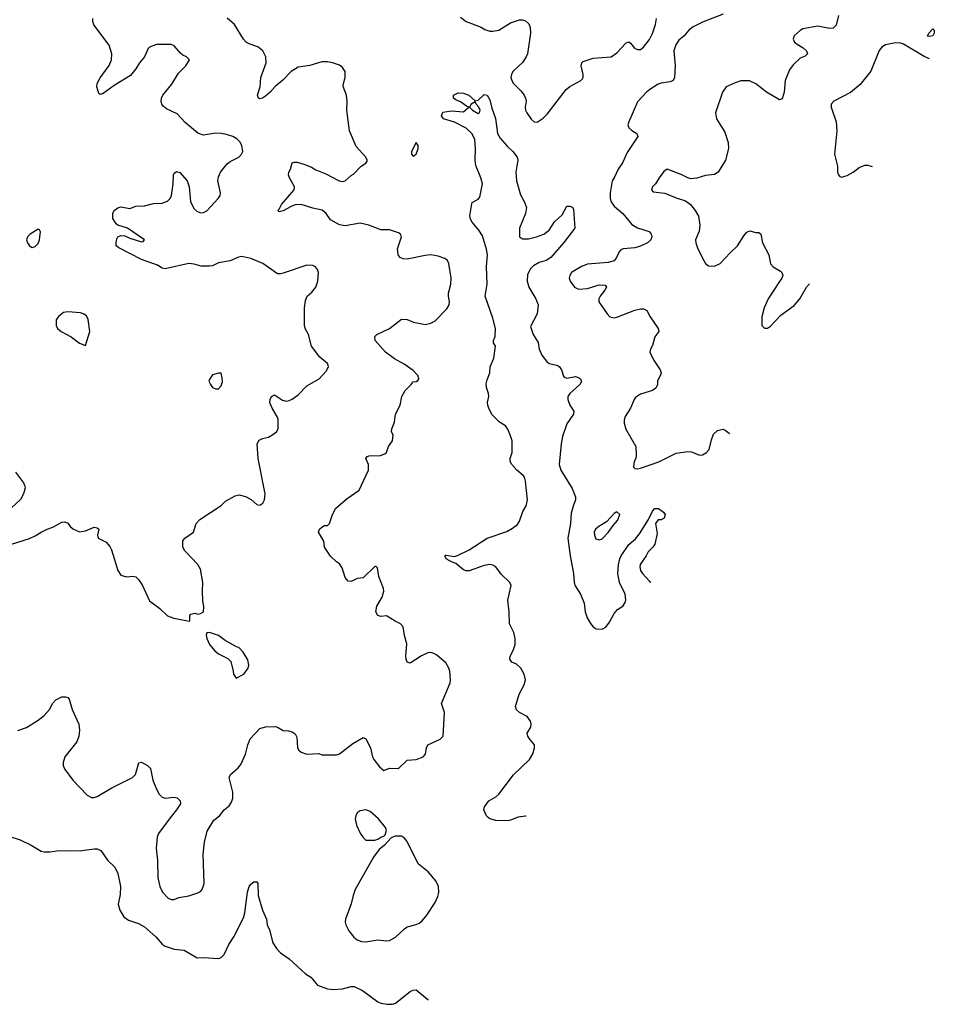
# Model space of a CAD drawing. Header units: inches. Extents: x 2134017 to 2292458, y 756222 to 916513.
# Tile 321 of 387: x 2261944 to 2268140, y 840693 to 847362. Entities that reach past the tile are written whole.
import ezdxf

# ---------------------------------------------------------------- set-up
doc = ezdxf.new("R2010")
doc.units = ezdxf.units.IN
doc.header["$MEASUREMENT"] = 0
doc.layers.add('C2864', color=7, linetype='Continuous')

msp = doc.modelspace()

# ---------------------------------------------------------------- linework, layer by layer
at = {"layer": 'C2864', "color": 5}
for points, elevation in [([(2261889.6, 843810.4), (2262010, 843848.2), (2262050, 843865.5), (2262090, 843890.7), (2262129.6, 843910.4), (2262170, 843924), (2262230, 843959.1), (2262250, 843960.7), (2262270, 843950.8), (2262287.9, 843927.9), (2262310, 843911), (2262350, 843894), (2262390, 843899.3), (2262450, 843924), (2262470, 843921), (2262481, 843910), (2262471, 843870), (2262476, 843850), (2262530, 843824), (2262554.2, 843794.2), (2262565.5, 843770), (2262608.5, 843630), (2262630, 843598.8), (2262667.7, 843587.7), (2262710, 843593.4), (2262730, 843588), (2262750.2, 843570.2), (2262773.6, 843533.6), (2262824.7, 843424.7), (2262894.4, 843374.4), (2262944.5, 843324.5), (2262987.8, 843307.7), (2263091.8, 843288.2), (2263098, 843290), (2263098, 843330), (2263104, 843336), (2263130, 843341), (2263150, 843336), (2263170, 843338.8), (2263189.1, 843350.9), (2263191.9, 843388.1), (2263184.4, 843424.4), (2263181.7, 843490), (2263185.6, 843550), (2263170, 843639.3), (2263150, 843672), (2263063.3, 843763.3), (2263049.5, 843790), (2263050, 843831.3), (2263064, 843850), (2263120.9, 843890), (2263140.5, 843950), (2263163.7, 843976.3), (2263310, 844070.7), (2263339.5, 844100.5), (2263402.9, 844137.1), (2263430, 844142.7), (2263472.9, 844132.9), (2263512.4, 844112.4), (2263550, 844078), (2263570, 844074.4), (2263592.4, 844087.6), (2263602.4, 844110), (2263606.3, 844150), (2263560.7, 844390), (2263553.6, 844490), (2263565.7, 844514.3), (2263590, 844525.3), (2263630, 844534.9), (2263652.9, 844547.1), (2263684, 844570), (2263696, 844590), (2263694.5, 844654.5), (2263689.6, 844670), (2263653.7, 844730), (2263639.6, 844770), (2263640.7, 844790), (2263649.6, 844810), (2263670, 844820.5), (2263725.3, 844785.3), (2263750, 844778.3), (2263770, 844781.7), (2263790, 844791.7), (2263830, 844821.1), (2263890, 844881.7), (2263972.7, 844930), (2264019.6, 844980.4), (2264036, 845010), (2264032.7, 845030), (2263976.6, 845076.6), (2263920.5, 845150), (2263901.1, 845230), (2263878.9, 845270), (2263872.9, 845292.9), (2263872.7, 845410), (2263879.7, 845460.2), (2263891.3, 845488.7), (2263923.9, 845516.1), (2263949.6, 845550.4), (2263964.5, 845590), (2263969.3, 845650), (2263962.7, 845670), (2263947.2, 845687.2), (2263930, 845696), (2263890, 845698), (2263730, 845645.1), (2263710, 845639.5), (2263690, 845640.9), (2263590.7, 845710.7), (2263510, 845744.8), (2263450, 845756.9), (2263426.9, 845753.1), (2263370.4, 845729.6), (2263290, 845714.5), (2263250, 845695.6), (2263230, 845691.3), (2263173.4, 845693.4), (2263126.3, 845706.3), (2263089.4, 845709.4), (2262930, 845675.1), (2262910, 845679.3), (2262878, 845698), (2262770, 845737.3), (2262616.2, 845816.2), (2262599, 845830), (2262597.2, 845850), (2262602, 845878), (2262609.3, 845890.7), (2262630, 845900.7), (2262657.1, 845897.1), (2262690, 845882), (2262770, 845857.3), (2262780.4, 845859.6), (2262789, 845870), (2262675.3, 845950), (2262610, 845969.2), (2262598, 845978), (2262575.9, 846015.9), (2262574.5, 846050), (2262583.7, 846070), (2262610, 846088.2), (2262630, 846093.7), (2262690, 846082.8), (2262730, 846098), (2262790, 846100.7), (2262850, 846117.3), (2262910, 846118.4), (2262946.7, 846133.3), (2262962.9, 846150), (2262971.6, 846170), (2262983.7, 846250), (2262986, 846310), (2262990, 846322), (2263005.6, 846334.4), (2263030, 846326), (2263079.1, 846270), (2263092.7, 846230), (2263102, 846130), (2263123.9, 846083.9), (2263144.1, 846064.1), (2263170, 846053.1), (2263190, 846055.6), (2263212.7, 846067.3), (2263289.7, 846150), (2263303.1, 846170), (2263305.1, 846190), (2263285.8, 846270), (2263290, 846297.3), (2263305.1, 846330), (2263350, 846385.3), (2263370, 846401.1), (2263429.3, 846430), (2263446.6, 846450), (2263455.1, 846470), (2263449.4, 846510), (2263434.9, 846534.9), (2263415.1, 846555.1), (2263389, 846570), (2263344.6, 846584.6), (2263310, 846592), (2263270, 846592.9), (2263190, 846580.3), (2263152.2, 846592.2), (2263065.9, 846665.9), (2263010, 846723.5), (2262938.6, 846758.6), (2262915.6, 846775.6), (2262906.3, 846790), (2262902, 846810), (2262904.7, 846830), (2262914, 846850), (2262975.4, 846924.6), (2263020.6, 846999.4), (2263069.6, 847050), (2263094, 847090), (2263075.3, 847110), (2263050, 847120.7), (2263034, 847134), (2262990, 847183.6), (2262970, 847194.7), (2262870, 847193), (2262823.6, 847176.4), (2262813.7, 847166.3), (2262790.3, 847109.7), (2262755.5, 847070), (2262731.3, 847028.7), (2262695.9, 846984.1), (2262584.6, 846915.4), (2262510, 846862), (2262490, 846854), (2262480.9, 846860.9), (2262466.5, 846906.5), (2262469.6, 846930), (2262490, 846967.3), (2262550, 847050.8), (2262567, 847090), (2262569.4, 847130), (2262549.4, 847190), (2262447.2, 847327.3), (2262439.7, 847350), (2262439.7, 847370)], 260), ([(2261932.6, 842547.4), (2261990, 842568.7), (2262070, 842617.4), (2262109.7, 842650), (2262146.6, 842690), (2262170, 842732.7), (2262190, 842755.3), (2262230, 842775.8), (2262255.8, 842775.8), (2262270.6, 842770.6), (2262279.9, 842759.9), (2262298.8, 842690), (2262344.9, 842590), (2262350.5, 842550), (2262345.5, 842510), (2262330.4, 842470), (2262250.5, 842370), (2262238, 842330), (2262239.1, 842310), (2262246.9, 842286.9), (2262304.9, 842210), (2262400.7, 842110), (2262430, 842094), (2262450, 842093.4), (2262470, 842099.3), (2262563.6, 842156.4), (2262709.4, 842230), (2262729.7, 842250.3), (2262752.3, 842327.7), (2262770, 842334), (2262810.6, 842310), (2262830.4, 842290), (2262845.5, 842210), (2262870, 842150.5), (2262890, 842117.1), (2262910, 842095.5), (2262930, 842088), (2262990, 842095.5), (2263010, 842090.6), (2263030.7, 842070), (2263033.4, 842050), (2263007.7, 842010), (2262963.2, 841956.8), (2262885.3, 841850), (2262875.4, 841824.6), (2262869, 841750), (2262879, 841670), (2262880.4, 841550), (2262892.7, 841490), (2262912.3, 841452.3), (2262950, 841410.8), (2262970, 841401.6), (2262990, 841403.8), (2263022.7, 841417.3), (2263090, 841428), (2263151.4, 841448.6), (2263170, 841457.3), (2263180.9, 841470), (2263194, 841510), (2263188.2, 841710), (2263195.4, 841790), (2263213.4, 841866.6), (2263260.4, 841939.6), (2263297, 841970), (2263329.4, 842010), (2263362.4, 842037.6), (2263378.9, 842061.1), (2263387.6, 842090), (2263387.3, 842130), (2263363.6, 842230), (2263372.3, 842250), (2263424.9, 842295.1), (2263443.1, 842316.9), (2263473.2, 842386.8), (2263490, 842450.8), (2263505.7, 842490), (2263570, 842562), (2263610, 842573), (2263674.8, 842574.8), (2263690.9, 842570.9), (2263730, 842546.8), (2263765.4, 842545.4), (2263790, 842538), (2263810, 842524.7), (2263822, 842502), (2263827.3, 842430), (2263834.4, 842414.4), (2263850, 842401), (2263890, 842386), (2263970, 842391.3), (2263990, 842382.8), (2264090, 842382.6), (2264110, 842390.4), (2264201.4, 842458.5), (2264270, 842501), (2264290, 842491.3), (2264320.7, 842430), (2264334, 842370), (2264344, 842350), (2264380.5, 842300.5), (2264410, 842276), (2264450, 842291.3), (2264510, 842291), (2264570, 842346), (2264630, 842350.6), (2264678, 842370), (2264692.9, 842387.1), (2264699, 842430), (2264709, 842450), (2264792.1, 842487.9), (2264812.1, 842507.9), (2264823, 842670), (2264802, 842730), (2264859.5, 842870), (2264862.9, 842890), (2264857.6, 842950), (2264851.3, 842970), (2264830, 843006.6), (2264770, 843057), (2264750, 843069.5), (2264730, 843075.1), (2264710, 843072.7), (2264665.8, 843054.2), (2264590, 843004), (2264569.6, 843009.6), (2264561.2, 843030), (2264559.3, 843050), (2264566.3, 843133.7), (2264551.1, 843191.1), (2264543, 843250), (2264523.7, 843270), (2264486.8, 843286.8), (2264430, 843323), (2264390, 843319.5), (2264370, 843326.6), (2264357, 843350), (2264364.2, 843390), (2264400.7, 843450), (2264411.8, 843490), (2264409.5, 843510), (2264378, 843590), (2264368, 843648), (2264358, 843658), (2264350, 843658), (2264270, 843582), (2264230, 843578), (2264190, 843557.2), (2264170, 843559), (2264150, 843584), (2264129, 843650), (2264110, 843675.3), (2264090, 843688.7), (2264050, 843728), (2264010, 843788), (2264004.5, 843830), (2263967.3, 843890), (2263974.5, 843910), (2263990, 843925.5), (2264010, 843936.3), (2264030, 843936), (2264044, 843950), (2264063.7, 844010), (2264086, 844054), (2264162, 844118), (2264244.5, 844175.5), (2264307.6, 844310), (2264306, 844350), (2264289.2, 844390), (2264297.2, 844402.8), (2264312.3, 844407.7), (2264389.2, 844410.8), (2264418, 844422), (2264429, 844431), (2264442, 844470), (2264469, 844510), (2264474, 844550), (2264464, 844570), (2264466, 844590), (2264484.1, 844635.9), (2264489.3, 844690), (2264520.9, 844750), (2264534, 844810), (2264555.3, 844850), (2264595.3, 844890), (2264609, 844910), (2264630, 844911.3), (2264642, 844918), (2264648.7, 844930), (2264644, 844950), (2264610, 844986), (2264549.5, 845029.5), (2264483.7, 845063.7), (2264422.7, 845110), (2264352.7, 845190), (2264350, 845216), (2264364, 845230), (2264450, 845270.6), (2264530, 845333), (2264569.5, 845330.5), (2264612.8, 845312.8), (2264690, 845296.5), (2264730, 845305.3), (2264758.8, 845321.2), (2264836.8, 845403.2), (2264853, 845430), (2264855.8, 845450), (2264848.7, 845488.7), (2264849.8, 845509.8), (2264865.4, 845570), (2264866.9, 845610), (2264851.5, 845711.5), (2264841.2, 845730), (2264824.5, 845744.5), (2264779.7, 845759.7), (2264730, 845768), (2264690, 845765.1), (2264570, 845740.5), (2264542, 845742), (2264521.2, 845750), (2264507.3, 845770), (2264503, 845810), (2264531.7, 845891.7), (2264524, 845910), (2264510, 845918), (2264450, 845938.3), (2264390, 845938.9), (2264310, 845969.7), (2264250, 845982.6), (2264150, 845966.6), (2264111.2, 845971.2), (2264050, 846006.6), (2264019.5, 846050), (2263992.4, 846072.4), (2263930, 846085.1), (2263850, 846109.7), (2263810, 846107.4), (2263782.9, 846097.1), (2263730, 846067.1), (2263701.2, 846061.2), (2263693.2, 846070), (2263702, 846078), (2263716.9, 846110), (2263804.2, 846210), (2263806, 846230), (2263771.5, 846290), (2263765.7, 846310), (2263766.6, 846330), (2263778.4, 846350), (2263790, 846391.3), (2263803.2, 846396.8), (2263823.7, 846396.3), (2263870, 846383.8), (2263922, 846362), (2263950, 846343.8), (2264017.3, 846317.3), (2264107.3, 846270), (2264130, 846266.3), (2264149.5, 846270.5), (2264190, 846306), (2264205.6, 846314.4), (2264258, 846370), (2264288, 846390), (2264297.2, 846402.8), (2264299, 846410), (2264289, 846430), (2264222.5, 846502.5), (2264178.1, 846610), (2264159.9, 846750), (2264162.2, 846810), (2264158.7, 846850), (2264135.6, 846910), (2264136.8, 846930), (2264149.8, 846970), (2264149.7, 847010), (2264130, 847038), (2264110, 847054), (2264064, 847070), (2264030, 847076.1), (2263990, 847075.6), (2263910, 847051.1), (2263830, 847040.5), (2263784.2, 847010), (2263727.6, 846952.4), (2263675.3, 846910), (2263640.9, 846870), (2263610, 846842.7), (2263590, 846831.2), (2263570, 846826.6), (2263561.2, 846830), (2263556.3, 846850), (2263572.4, 846907.6), (2263577.1, 846970), (2263613.6, 847070), (2263610.8, 847110), (2263591.1, 847151.1), (2263557.5, 847177.5), (2263498.3, 847198.3), (2263478.9, 847210), (2263461, 847230), (2263398.6, 847330), (2263350, 847371.3)], 240), ([(2264930, 847379.1), (2264968.7, 847348.7), (2265070, 847310.4), (2265094.5, 847294.5), (2265130, 847284.9), (2265150, 847283.6), (2265190, 847290.2), (2265270, 847341.5), (2265330, 847360.2), (2265350, 847361.3), (2265370, 847353.8), (2265394.2, 847334.2), (2265402.6, 847310), (2265404.9, 847270), (2265383.5, 847130), (2265375.9, 847110), (2265350, 847071), (2265284.5, 847010), (2265275, 846990), (2265272.2, 846970), (2265276.9, 846950), (2265289, 846930), (2265340, 846880), (2265362.3, 846850), (2265371.6, 846830), (2265374.6, 846810), (2265368.8, 846770), (2265370.4, 846750), (2265379.3, 846730), (2265410, 846687.3), (2265430, 846670.6), (2265450, 846668), (2265490, 846694.4), (2265518.2, 846721.8), (2265646.3, 846890), (2265670, 846910.3), (2265745.2, 846950), (2265757.7, 846962.3), (2265762, 846970), (2265761.6, 846990), (2265747.8, 847050), (2265752, 847070), (2265761.8, 847078.2), (2265830, 847100.3), (2265950, 847110.6), (2265990, 847137.1), (2266050, 847203), (2266070, 847210.7), (2266082, 847202), (2266108.2, 847168.2), (2266130, 847160.5), (2266150, 847160.5), (2266170, 847176.3), (2266210, 847228.4), (2266230, 847268), (2266251.5, 847330), (2266257, 847370)], 240), ([(2266710, 847398.4), (2266570, 847345.5), (2266506.8, 847313.2), (2266475.8, 847290), (2266443.7, 847250), (2266410, 847223.5), (2266388, 847191.9), (2266376.3, 847150), (2266385.4, 847050), (2266380.2, 846970), (2266371.6, 846950), (2266350, 846939.8), (2266290, 846931.4), (2266270, 846924.4), (2266213.1, 846890), (2266190.3, 846870), (2266130, 846806), (2266070.2, 846670), (2266063.7, 846650), (2266070.4, 846630), (2266090, 846610.4), (2266124.9, 846590), (2266131.6, 846570), (2266058.3, 846461.7), (2266026.9, 846393.1), (2265998.3, 846350), (2265972.2, 846290), (2265958.4, 846270), (2265944, 846190), (2265943.6, 846150), (2265950, 846127.3), (2265970, 846098), (2266028.7, 846048.7), (2266090, 845973.8), (2266130, 845951.3), (2266207.5, 845927.5), (2266221, 845910), (2266226, 845890), (2266218.8, 845870), (2266197.3, 845850), (2266150, 845826.9), (2266110, 845817.3), (2266032, 845810), (2266017.1, 845802.9), (2266004, 845790), (2265987.3, 845750), (2265970, 845729.5), (2265930, 845716.9), (2265790, 845704.8), (2265750, 845689.8), (2265682.4, 845650), (2265670.4, 845630), (2265667, 845610), (2265674, 845590), (2265701.6, 845550), (2265730, 845537.4), (2265790, 845541.5), (2265870, 845565.7), (2265910, 845562.8), (2265919.1, 845550), (2265908.4, 845530), (2265875.8, 845490), (2265867.1, 845470), (2265868.2, 845450), (2265923.2, 845370), (2265942.6, 845350), (2265970, 845343.2), (2265990, 845346.6), (2266110, 845394.4), (2266150, 845404), (2266170, 845403.7), (2266191.9, 845391.9), (2266214.7, 845350), (2266268.5, 845270), (2266274, 845250), (2266246.6, 845213.4), (2266230, 845156), (2266216.3, 845130), (2266213.4, 845110), (2266238.5, 845058.5), (2266283.1, 844990), (2266288.4, 844970), (2266283, 844950), (2266264.7, 844915.3), (2266265.3, 844890), (2266261.2, 844878.8), (2266253.7, 844866.3), (2266230.5, 844850), (2266150, 844825.4), (2266116.7, 844803.3), (2266106.7, 844790), (2266082.3, 844730), (2266045.3, 844674.7), (2266038.9, 844650), (2266039.2, 844630), (2266049.2, 844589.2), (2266117.1, 844470), (2266120.5, 844410), (2266117.3, 844390), (2266107.7, 844370), (2266102.8, 844330), (2266110, 844322.8), (2266130, 844320.5), (2266150, 844325.3), (2266272.9, 844367.1), (2266390, 844426.7), (2266470, 844437), (2266494.1, 844434.1), (2266550, 844412), (2266570, 844414.9), (2266596.2, 844430), (2266614.7, 844450), (2266630, 844516), (2266644.9, 844555.1), (2266670, 844579.1), (2266690, 844584.9), (2266710, 844587.3), (2266722.5, 844582.5), (2266750, 844561), (2266753, 844555.9)], 240), ([(2267490.4, 847390), (2267474.7, 847325.3), (2267454.9, 847305.1), (2267430, 847302), (2267350, 847316.8), (2267250, 847299.7), (2267230, 847289.5), (2267190, 847252.3), (2267183.7, 847230), (2267193, 847210), (2267210, 847194.9), (2267250.4, 847170.3), (2267274, 847150), (2267281, 847130), (2267264.5, 847115.5), (2267230, 847100.9), (2267183, 847057), (2267158.2, 847021.8), (2267130.3, 846950), (2267122.6, 846870), (2267110, 846825.2), (2267090, 846818), (2267002, 846870), (2266930, 846926.6), (2266886.8, 846946.8), (2266830, 846946.6), (2266790, 846935.1), (2266730, 846906), (2266703.8, 846870), (2266657.6, 846730), (2266663.7, 846690), (2266720.9, 846600.9), (2266744.4, 846530), (2266746.5, 846490), (2266725.7, 846410), (2266674.9, 846330), (2266650, 846313.6), (2266590, 846306.9), (2266530, 846287.8), (2266490, 846283.6), (2266470, 846289.6), (2266430, 846311.8), (2266330, 846349.3), (2266307.5, 846332.5), (2266274.9, 846290), (2266250.4, 846249.6), (2266230.8, 846230), (2266224, 846210), (2266234.8, 846194.8), (2266313.3, 846186.7), (2266390, 846155.2), (2266454.9, 846134.9), (2266488.4, 846110), (2266519.5, 846070), (2266541.7, 846030), (2266550.3, 845970), (2266546, 845930), (2266522.4, 845870), (2266523.8, 845850), (2266538, 845810), (2266578, 845730), (2266590, 845710.8), (2266610, 845694), (2266650, 845693), (2266690, 845710.5), (2266756.3, 845783.7), (2266807.3, 845830), (2266850, 845898.8), (2266870, 845922.8), (2266890, 845930.7), (2266930, 845921), (2266950, 845921), (2266964.7, 845910), (2266975.8, 845850), (2267018, 845770), (2267029.1, 845709.1), (2267047, 845687), (2267098.2, 845658.2), (2267106.4, 845650), (2267113, 845630), (2267107.7, 845610), (2267090, 845589.2), (2267013.4, 845470), (2266988, 845410), (2266970.8, 845350), (2266970.9, 845310.9), (2266971.3, 845291.3), (2266990, 845272), (2267010, 845271.3), (2267030, 845286), (2267100.1, 845359.9), (2267190, 845424.9), (2267228.4, 845471.5), (2267273.3, 845550), (2267294.5, 845572.6)], 260), ([(2268105.9, 847095.9), (2268070, 847111.8), (2267930, 847195.1), (2267910, 847202.4), (2267876.1, 847203.9), (2267810, 847191.6), (2267784.6, 847175.4), (2267766, 847154), (2267710, 847014), (2267638.3, 846921.7), (2267571.4, 846868.6), (2267458.8, 846810), (2267440.7, 846790), (2267440.5, 846770), (2267474.9, 846670), (2267478.9, 846610), (2267463, 846450), (2267484, 846370), (2267482.8, 846330), (2267490, 846312), (2267500.7, 846300.7), (2267510, 846296), (2267550, 846307.3), (2267590, 846328), (2267630, 846360.5), (2267670, 846377), (2267690, 846377), (2267718.5, 846368.5)], 280), ([(2265374.1, 841967), (2265370, 841967.8), (2265320.7, 841959.3), (2265270, 841939.3), (2265250, 841936), (2265170, 841936.9), (2265130, 841949.6), (2265118.6, 841958.6), (2265106.6, 841970), (2265089.2, 842010), (2265093.2, 842030), (2265121.2, 842070), (2265170, 842098), (2265190, 842115.5), (2265290, 842246), (2265397, 842350), (2265419.6, 842390), (2265431.8, 842430), (2265431.3, 842451.3), (2265397, 842490), (2265385.6, 842510), (2265382.9, 842530), (2265407, 842570), (2265409.6, 842590), (2265404.5, 842610), (2265381.6, 842641.6), (2265330, 842669.6), (2265310, 842687.3), (2265303.5, 842710), (2265327.3, 842792.7), (2265362.6, 842857.4), (2265369.7, 842890), (2265361.3, 842930), (2265339.6, 842970), (2265310, 842997.6), (2265279, 843010), (2265264.5, 843030), (2265267.6, 843050), (2265287.6, 843090), (2265299.5, 843130), (2265299.5, 843170), (2265292.3, 843210), (2265261.2, 843270), (2265260.5, 843350), (2265251.6, 843430), (2265272.8, 843530), (2265264.2, 843550), (2265206.6, 843606.6), (2265170, 843656.2), (2265150, 843668), (2265129, 843671), (2265090, 843665.4), (2264990, 843628.4), (2264968.2, 843628.2), (2264950, 843635.1), (2264899.3, 843679.3), (2264868.7, 843690), (2264834, 843710), (2264824, 843730), (2264830, 843734), (2264846.8, 843733.2), (2264890, 843726.8), (2264910, 843733.4), (2264990, 843770.6), (2265110, 843850.5), (2265244.9, 843895.1), (2265283, 843917), (2265316.3, 843943.7), (2265330, 843966), (2265353, 844030), (2265376, 844070), (2265383.1, 844110), (2265370, 844235.3), (2265362.7, 844262.7), (2265355, 844275.1), (2265311.8, 844310), (2265277.6, 844350), (2265267.3, 844370), (2265267.8, 844390), (2265279.1, 844430), (2265279.7, 844510), (2265270, 844544), (2265250, 844589), (2265234.5, 844610), (2265194.9, 844634.9), (2265144.6, 844684.6), (2265123.5, 844723.5), (2265115.4, 844750), (2265113, 844770), (2265121.6, 844810), (2265120.7, 844830), (2265107.3, 844870), (2265104.8, 844895.2), (2265110, 844922), (2265129, 844970), (2265132.3, 845010), (2265156, 845070), (2265166.6, 845150), (2265153.6, 845173.6), (2265152.7, 845190), (2265164.2, 845215.8), (2265166.2, 845270), (2265150, 845340.9), (2265096.9, 845490), (2265111.9, 845570), (2265106.3, 845690), (2265112.8, 845770), (2265107, 845807), (2265078.7, 845898.7), (2265055.4, 845935.4), (2265008.5, 845990), (2264997.4, 846010), (2264993.9, 846033.9), (2265006, 846114), (2265010, 846123), (2265050, 846146.8), (2265060.2, 846159.8), (2265079, 846250), (2265069, 846290), (2265034.3, 846374.3), (2265029.7, 846409.7), (2265031.2, 846490), (2265026.3, 846550), (2265010, 846589.4), (2264967.7, 846627.7), (2264890, 846667.6), (2264816, 846690), (2264802, 846710), (2264810, 846736), (2264870, 846744), (2264950, 846738), (2264986, 846770), (2264970, 846775.3), (2264930, 846806), (2264898, 846818), (2264882, 846830), (2264882.7, 846850), (2264913.6, 846866.4), (2264950, 846864.6), (2264987.7, 846850), (2265030, 846811.3), (2265050, 846816), (2265090, 846856), (2265110, 846850.7), (2265130, 846818.8), (2265141.5, 846761.5), (2265167.9, 846692.1), (2265181.7, 846590), (2265200, 846560), (2265246.1, 846506.1), (2265284.9, 846470), (2265313.4, 846430), (2265317.8, 846410), (2265304.6, 846330), (2265308.6, 846270), (2265336.2, 846176.2), (2265362.6, 846130), (2265376.2, 846090), (2265371, 846049), (2265329.2, 845950), (2265330.7, 845890), (2265350, 845877.1), (2265390, 845878), (2265444, 845890), (2265495.1, 845910), (2265530, 845937.1), (2265567.3, 845992.7), (2265619, 846041), (2265650, 846098), (2265670, 846098), (2265690, 846091), (2265695.2, 846075.2), (2265705.5, 845950), (2265630, 845853), (2265541.7, 845750), (2265510, 845730.8), (2265462.4, 845717.6), (2265425.4, 845694.6), (2265404.6, 845675.4), (2265383.8, 845636.2), (2265381.2, 845590), (2265394.2, 845550), (2265439.6, 845470), (2265456.9, 845430), (2265448.9, 845370), (2265404, 845284), (2265422.8, 845230), (2265456.1, 845176.1), (2265464.2, 845130), (2265481.1, 845090), (2265520.2, 845040.2), (2265532.8, 845032.8), (2265590, 845018.7), (2265601.6, 845010), (2265614.9, 844990), (2265628.1, 844948.1), (2265639.1, 844939.1), (2265650, 844934), (2265710, 844944.9), (2265730, 844939.1), (2265742.8, 844930), (2265750.4, 844910.4), (2265739.1, 844890), (2265670.4, 844830), (2265658.4, 844810), (2265657.1, 844790), (2265670, 844752), (2265698, 844710), (2265694.8, 844690), (2265650, 844624), (2265621.8, 844538.2), (2265612.9, 844490), (2265599.1, 844350), (2265610.2, 844310), (2265685.7, 844185.7), (2265708.8, 844130), (2265708.8, 844110), (2265692.5, 844067.5), (2265680.8, 844019.2), (2265675.3, 843950), (2265657.1, 843850), (2265672.7, 843730), (2265695, 843610), (2265700.2, 843550), (2265708, 843528), (2265743, 843470), (2265768.6, 843410), (2265775.5, 843350), (2265787.5, 843310), (2265810, 843271.3), (2265830, 843249.2), (2265850, 843236.2), (2265890, 843233.8), (2265913.8, 843246.2), (2265938.8, 843281.2), (2265970, 843340.7), (2265992.7, 843367.3), (2266030, 843390.5), (2266046, 843414), (2266050.8, 843430), (2266046.2, 843470), (2266007.6, 843550), (2265995, 843610), (2266000.7, 843670), (2266009.1, 843710), (2266019.3, 843730), (2266070, 843808.2), (2266114.7, 843845.2), (2266141.7, 843878.3), (2266202.6, 843977.4), (2266230, 844033.4), (2266246.6, 844050), (2266271.3, 844050), (2266306.4, 844026.4), (2266316, 844010), (2266310, 843986), (2266290, 843974), (2266270, 843975.3), (2266250.8, 843950), (2266261.8, 843881.8), (2266246, 843810), (2266233.7, 843790), (2266201.6, 843758.4), (2266187.4, 843730), (2266147.3, 843672.7), (2266144.7, 843655.3), (2266150.3, 843630), (2266162, 843610), (2266210, 843558.4), (2266218.5, 843552.4)], 220), ([(2261916.7, 844296.7), (2261970, 844224.9), (2261978, 844210), (2261981.1, 844190), (2261970.2, 844149.8), (2261948.9, 844111.1), (2261890, 844056)], 260), ([(2261870, 841832.6), (2261946.7, 841806.7), (2262022, 841770), (2262090, 841730.3), (2262110, 841726), (2262150, 841726), (2262210, 841734.9), (2262290, 841731.3), (2262365.4, 841734.6), (2262450, 841746.7), (2262470, 841746), (2262493.7, 841733.7), (2262539.1, 841670), (2262590, 841620.7), (2262610, 841578.8), (2262627.1, 841490), (2262624.3, 841435.7), (2262611.3, 841370), (2262622.8, 841330), (2262650, 841286), (2262682.4, 841262.4), (2262750, 841239.2), (2262790, 841217.3), (2262866.4, 841150), (2262910, 841099.1), (2262930, 841087.3), (2262990, 841067.3), (2263058.8, 841058.8), (2263147.3, 841007.3), (2263190, 841010.6), (2263290, 841003), (2263310, 841010.6), (2263329.4, 841030), (2263361.4, 841098.6), (2263394, 841150), (2263460.6, 841279.4), (2263470, 841311.3), (2263487.9, 841452.1), (2263498, 841490), (2263510, 841506.8), (2263530, 841522), (2263550, 841522.8), (2263557.1, 841510), (2263560.3, 841430), (2263590, 841330.8), (2263617.1, 841270), (2263620.7, 841230), (2263636.8, 841196.8), (2263658.8, 841110), (2263684, 841070), (2263710, 841040.7), (2263770, 841000.7), (2263879.8, 840899.8), (2263916.1, 840876.1), (2263961.5, 840821.5), (2264030, 840797.6), (2264070, 840793.7), (2264130, 840797.4), (2264190, 840812.4), (2264210, 840812.7), (2264266.9, 840786.9), (2264370, 840710.6), (2264390, 840700.7), (2264432.8, 840692.8), (2264470, 840694.9), (2264490, 840701.6), (2264590, 840779.5), (2264610, 840788.2), (2264630, 840790.4), (2264710, 840726), (2264712.4, 840724.8)], 220)]:
    msp.add_lwpolyline(points, dxfattribs=dict(at, elevation=elevation))
for points, elevation in [([(2268110, 847247.8), (2268094, 847250), (2268101.6, 847270), (2268130, 847300.5), (2268137.6, 847290), (2268139.6, 847270), (2268130, 847252)], 260), ([(2265030, 846806), (2265002, 846790), (2264992, 846770), (2265012, 846750), (2265050, 846727.3), (2265058, 846730), (2265064, 846750), (2265054, 846770), (2265035.3, 846790)], 220), ([(2264630, 846529), (2264599.1, 846470), (2264598, 846450), (2264610, 846438), (2264630, 846451.3), (2264642.7, 846490), (2264642.7, 846510)], 240), ([(2262070, 845944), (2262016, 845910), (2261998, 845890), (2261991.3, 845870), (2261998, 845850), (2262012, 845830), (2262030, 845818), (2262050, 845826), (2262070, 845846), (2262077.6, 845870), (2262084.7, 845924.7), (2262079.3, 845939.3)], 280), ([(2262270, 845382.7), (2262242, 845378), (2262207.9, 845352.1), (2262191.1, 845328.9), (2262191, 845290), (2262201, 845270), (2262224.7, 845250), (2262293.2, 845213.2), (2262350, 845171.3), (2262390, 845154), (2262419, 845250), (2262409.3, 845330), (2262396.9, 845356.9), (2262375.3, 845370), (2262355.4, 845375.4)], 280), ([(2263290, 844968.7), (2263250, 844955.3), (2263231.3, 844930), (2263226.4, 844913.6), (2263236, 844890), (2263250, 844871.3), (2263270, 844861), (2263290, 844861), (2263310, 844882), (2263317.2, 844910), (2263316.5, 844936.5), (2263308, 844968)], 280), ([(2265990, 844029.3), (2265970, 844017), (2265918.7, 843961.3), (2265867.3, 843930), (2265844.9, 843910), (2265836.3, 843890), (2265837.3, 843870), (2265846.4, 843846.4), (2265870, 843838.8), (2265890, 843844.9), (2265930, 843888), (2265963.3, 843936.7), (2265994.7, 843970), (2266009.3, 844010)], 240), ([(2263230, 843212), (2263211.1, 843208.9), (2263206.4, 843193.6), (2263211, 843170), (2263230.7, 843130.7), (2263267.1, 843087.1), (2263290, 843066), (2263355.3, 843035.3), (2263375.3, 843015.3), (2263391.3, 842950), (2263392, 842930), (2263410, 842902), (2263462, 842930), (2263492.7, 842970), (2263496, 842990), (2263490, 843026), (2263458, 843078), (2263428, 843110), (2263413.8, 843113.8), (2263337.1, 843157.1), (2263290, 843191.5)], 260), ([(2264290, 842009), (2264250, 842004), (2264230, 841988.7), (2264220.7, 841970), (2264217.3, 841950), (2264225.5, 841905.5), (2264250, 841852), (2264270, 841822), (2264290, 841804.7), (2264350, 841804.7), (2264370, 841811.3), (2264390, 841826), (2264410, 841831.3), (2264419.3, 841840.7), (2264428.7, 841870), (2264422, 841890), (2264374, 841950), (2264318.6, 841998.6)], 240), ([(2264530, 841832.7), (2264488, 841832), (2264460.5, 841819.5), (2264416, 841770), (2264378.8, 841741.2), (2264340.5, 841690), (2264217.4, 841470), (2264202.6, 841430), (2264190, 841374), (2264150.4, 841270), (2264148.2, 841250), (2264152.7, 841230), (2264174.4, 841190), (2264207.6, 841147.6), (2264230.3, 841130.3), (2264259, 841119), (2264290, 841114.9), (2264370, 841128.8), (2264430, 841123.1), (2264450, 841125.3), (2264490, 841146.7), (2264550, 841204.4), (2264570, 841217.6), (2264630, 841232.7), (2264650, 841241.6), (2264670, 841258), (2264702.9, 841297.1), (2264758, 841382), (2264777.1, 841422.9), (2264782.9, 841450), (2264782, 841490), (2264763.7, 841530), (2264712, 841590), (2264644.1, 841644.1), (2264570, 841795.3), (2264550, 841819)], 240)]:
    msp.add_lwpolyline(points, close=True, dxfattribs=dict(at, elevation=elevation))

doc.saveas('drawing.dxf')
